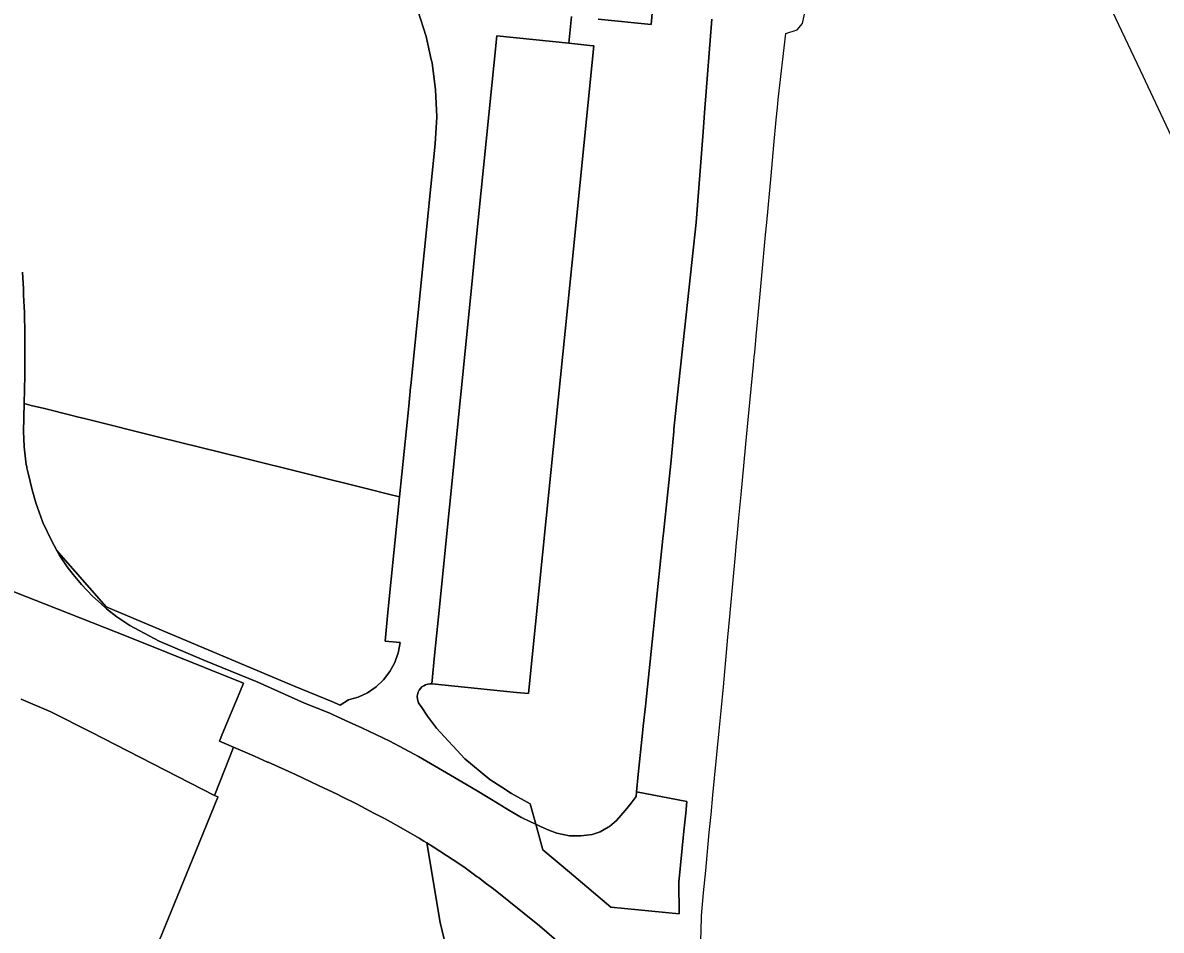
# Model space of a CAD drawing. Extents: x 598968 to 613553, y 4409678 to 4430833.
# Drawn here: x 607262.7 to 607489.1, y 4416909 to 4417089.4 of the extents above; entities that cross this region are included whole.
import ezdxf

# ---------------------------------------------------------------- set-up
doc = ezdxf.new("R2010")
doc.units = 0
for name, color, linetype in [('1', 7, 'Continuous'), ('Sòl Rústic Protegit', 7, 'Continuous'), ('ZONA 2. CARRERS DE CASES. Cases de trast', 7, 'Continuous')]:
    doc.layers.add(name, color=color, linetype=linetype)

msp = doc.modelspace()

# ---------------------------------------------------------------- linework, layer by layer
at = {"layer": '1'}
for points in [[(607397.5194, 4416906.8744), (607397.6915, 4416911.5041), (607397.7066, 4416911.9104), (607398.0766, 4416916.4402), (607398.508, 4416920.9181), (607399.2311, 4416928.4248), (607399.5814, 4416932.0612), (607399.9464, 4416935.8499), (607400.2764, 4416939.2398), (607401.1839, 4416948.6535), (607401.5699, 4416952.6566), (607402.0262, 4416957.3894), (607402.9361, 4416967.3198), (607403.313, 4416971.434), (607404.436, 4416983.689), (607404.666, 4416986.109), (607404.7719, 4416987.2592), (607405.1183, 4416991.0244), (607405.5458, 4416995.6687), (607406.7132, 4417007.785), (607408.0256, 4417021.4082), (607408.1742, 4417022.9975), (607408.2556, 4417023.8682), (607408.5656, 4417027.108), (607409.2804, 4417034.857), (607409.6812, 4417039.2009), (607410.4254, 4417047.2676), (607410.6554, 4417049.7375), (607411.5147, 4417059.0141), (607412.077, 4417065.0836), (607412.5452, 4417070.1372), (607412.7652, 4417072.6171), (607412.9152, 4417074.2072), (607414.465, 4417087.3468), (607416.695, 4417088.0269), (607417.755, 4417089.2869), (607418.7149, 4417093.6168)], [(607478.2, 4417094.3654), (607484.9136, 4417080.0194), (607493.0835, 4417062.6601)], [(607262.6256, 4417039.8621), (607262.7304, 4417037.6034), (607262.8017, 4417036.5855), (607262.8391, 4417035.261), (607262.9979, 4417031.8419), (607263.0595, 4417027.4665), (607263.0647, 4417025.6087), (607263.0709, 4417023.394), (607263.0823, 4417019.3214), (607262.9546, 4417013.7321), (607264.3698, 4417013.3801), (607266.9876, 4417012.729), (607272.4949, 4417011.3598), (607273.5075, 4417011.1082), (607275.1832, 4417010.6916), (607289.7515, 4417007.0699), (607306.4408, 4417002.9208), (607331.516, 4416996.687), (607335.4303, 4416995.7139), (607337.621, 4416995.1692), (607339.4466, 4417013.2515), (607339.8243, 4417016.9945), (607339.8563, 4417017.3092), (607343.8533, 4417056.8992), (607344.7104, 4417065.388), (607344.9995, 4417070.7469), (607344.7942, 4417076.1097), (607344.083, 4417081.468), (607343.9306, 4417082.1419), (607342.8906, 4417086.7401), (607341.2268, 4417091.8829)], [(607341.2268, 4417091.8829), (607342.8906, 4417086.7401), (607343.9306, 4417082.1419), (607344.083, 4417081.468), (607344.7942, 4417076.1097), (607344.9995, 4417070.7469), (607344.7104, 4417065.388), (607343.8533, 4417056.8992), (607339.8563, 4417017.3092), (607339.8243, 4417016.9945), (607339.4466, 4417013.2515), (607337.621, 4416995.1692), (607335.3762, 4416972.9357), (607334.729, 4416966.5251), (607337.7138, 4416966.2238), (607337.3855, 4416964.4162), (607337.3468, 4416964.2033), (607336.6662, 4416962.2658), (607335.689, 4416960.4596), (607334.4396, 4416958.8299), (607332.949, 4416957.4173), (607331.2547, 4416956.257), (607329.3987, 4416955.378), (607328.3656, 4416955.0761), (607327.4276, 4416954.8021), (607325.7956, 4416953.8014), (607324.1345, 4416954.4812), (607316.5397, 4416957.589), (607279.2591, 4416973.3047), (607278.8059, 4416973.8238), (607270.2447, 4416983.6301), (607269.4475, 4416984.5433), (607269.8395, 4416983.8171), (607269.9283, 4416983.682), (607271.5249, 4416981.2525), (607272.7095, 4416979.7272), (607274.3415, 4416977.7786), (607276.5334, 4416975.4607), (607278.2384, 4416973.9152), (607279.2965, 4416972.9561), (607281.4095, 4416971.3175), (607283.9966, 4416969.6367), (607285.7971, 4416968.593), (607289.8044, 4416966.5127), (607298.6593, 4416962.6979), (607309.3991, 4416958.3281), (607318.7204, 4416954.197), (607323.7441, 4416952.1508), (607324.2501, 4416951.9447), (607327.6228, 4416950.3992), (607330.1272, 4416949.2515), (607335.6498, 4416946.6324), (607341.397, 4416943.5842), (607347.7432, 4416939.881), (607353.0821, 4416936.7112), (607357.4061, 4416934.0937), (607359.3304, 4416932.9288), (607361.7466, 4416931.5134), (607363.6586, 4416930.5494), (607364.7027, 4416930.0872), (607363.5828, 4416934.1615), (607359.9098, 4416936.2215), (607357.9368, 4416937.4917), (607355.5505, 4416939.0277), (607350.5693, 4416943.0897), (607344.9565, 4416949.1802), (607343.1568, 4416951.575), (607341.9089, 4416953.5086), (607341.6279, 4416953.8419), (607341.4053, 4416954.2166), (607341.247, 4416954.6228), (607341.1573, 4416955.0494), (607341.1386, 4416955.485), (607341.1914, 4416955.9177), (607341.3144, 4416956.3358), (607341.5041, 4416956.7283), (607341.7555, 4416957.0844), (607342.0618, 4416957.3947), (607342.4147, 4416957.6507), (607342.8047, 4416957.8454), (607343.2213, 4416957.9736), (607343.6534, 4416958.032), (607344.0891, 4416958.0187), (607344.0234, 4416958.0254), (607344.5872, 4416963.6474), (607345.3568, 4416971.3206), (607351.9202, 4417036.7613), (607352.7452, 4417044.9877), (607356.941, 4417086.8212), (607371.2916, 4417085.3721), (607371.8284, 4417090.6869)], [(607371.8284, 4417090.6869), (607371.2916, 4417085.3721), (607376.0385, 4417084.8928), (607376.2661, 4417084.8698), (607371.9242, 4417041.8801), (607371.001, 4417032.739), (607366.7755, 4416990.9024), (607363.2582, 4416956.0781), (607360.8769, 4416956.3192), (607353.1501, 4416957.1014), (607344.0891, 4416958.0187), (607343.6534, 4416958.032), (607343.2213, 4416957.9736), (607342.8047, 4416957.8454), (607342.4147, 4416957.6507), (607342.0618, 4416957.3947), (607341.7555, 4416957.0844), (607341.5041, 4416956.7283), (607341.3144, 4416956.3358), (607341.1914, 4416955.9177), (607341.1386, 4416955.485), (607341.1573, 4416955.0494), (607341.247, 4416954.6228), (607341.4053, 4416954.2166), (607341.6279, 4416953.8419), (607341.9089, 4416953.5086), (607343.1568, 4416951.575), (607344.9565, 4416949.1802), (607350.5693, 4416943.0897), (607355.5505, 4416939.0277), (607357.9368, 4416937.4917), (607359.9098, 4416936.2215), (607363.5828, 4416934.1615), (607364.7027, 4416930.0872), (607365.8048, 4416929.5993), (607367.3409, 4416928.9442), (607368.8886, 4416928.3295), (607371.3986, 4416927.7795), (607373.0614, 4416927.7724), (607373.6985, 4416927.7696), (607375.9485, 4416928.0896), (607377.5385, 4416928.5596), (607379.1213, 4416929.5163), (607379.3585, 4416929.6597), (607380.7984, 4416930.8297), (607382.4705, 4416932.8461), (607383.6813, 4416934.3063), (607384.6968, 4416935.6197), (607384.7785, 4416936.5481), (607384.7208, 4416936.5592), (607385.0833, 4416940.0096), (607385.9472, 4416948.2341), (607386.0897, 4416949.5904), (607386.508, 4416953.5721), (607388.0512, 4416968.2632), (607388.1181, 4416968.8996), (607388.4668, 4416972.2192), (607390.0073, 4416986.8847), (607390.1207, 4416987.9638), (607390.5191, 4416991.7567), (607391.5743, 4417001.8015), (607392.1483, 4417008.1781), (607392.188, 4417008.619), (607392.9267, 4417015.4874), (607396.6078, 4417049.7186), (607397.94, 4417066.8913), (607398.3684, 4417072.4144), (607399.7447, 4417090.1557)], [(607387.9384, 4417092.0753), (607387.6369, 4417089.0904), (607377.0945, 4417090.1551)], [(607377.0945, 4417090.1551), (607387.6369, 4417089.0904), (607387.9384, 4417092.0753)], [(607399.7447, 4417090.1557), (607398.3684, 4417072.4144), (607397.94, 4417066.8913), (607396.6078, 4417049.7186), (607392.9267, 4417015.4874), (607392.188, 4417008.619), (607392.1483, 4417008.1781), (607391.5743, 4417001.8015), (607390.5191, 4416991.7567), (607390.1207, 4416987.9638), (607390.0073, 4416986.8847), (607388.4668, 4416972.2192), (607388.1181, 4416968.8996), (607388.0512, 4416968.2632), (607386.508, 4416953.5721), (607386.0897, 4416949.5904), (607385.9472, 4416948.2341), (607385.0833, 4416940.0096), (607384.7208, 4416936.5592), (607384.7785, 4416936.5481), (607394.7583, 4416934.6299), (607394.5294, 4416932.2732), (607394.1821, 4416928.6979), (607393.1983, 4416918.57), (607393.2448, 4416912.2612), (607379.662, 4416913.6328), (607371.3993, 4416920.5741), (607366.0921, 4416925.0325), (607364.7027, 4416930.0872), (607363.6586, 4416930.5494), (607361.7466, 4416931.5134), (607359.3304, 4416932.9288), (607357.4061, 4416934.0937), (607353.0821, 4416936.7112), (607347.7432, 4416939.881), (607341.397, 4416943.5842), (607335.6498, 4416946.6324), (607330.1272, 4416949.2515), (607327.6228, 4416950.3992), (607324.2501, 4416951.9447), (607323.7441, 4416952.1508), (607318.7204, 4416954.197), (607309.3991, 4416958.3281), (607298.6593, 4416962.6979), (607289.8044, 4416966.5127), (607285.7971, 4416968.593), (607283.9966, 4416969.6367), (607281.4095, 4416971.3175), (607279.2965, 4416972.9561), (607278.2384, 4416973.9152), (607276.5334, 4416975.4607), (607274.3415, 4416977.7786), (607272.7095, 4416979.7272), (607271.5249, 4416981.2525), (607269.9283, 4416983.682), (607269.8395, 4416983.8171), (607269.4475, 4416984.5433), (607268.3886, 4416986.5046), (607266.6796, 4416990.087), (607266.602, 4416990.3028), (607266.5974, 4416990.3138), (607265.276, 4416993.9897), (607264.5196, 4416996.5969), (607263.7146, 4416999.8813), (607263.4981, 4417000.9611), (607263.4458, 4417001.2221), (607263.3761, 4417001.5693), (607262.9415, 4417005.1054), (607262.8729, 4417006.8074), (607262.8234, 4417008.037), (607262.8921, 4417011.0186), (607262.9546, 4417013.7321), (607263.0823, 4417019.3214), (607263.0709, 4417023.394), (607263.0647, 4417025.6087), (607263.0595, 4417027.4665), (607262.9979, 4417031.8419), (607262.8391, 4417035.261), (607262.8017, 4417036.5855), (607262.7304, 4417037.6034), (607262.6256, 4417039.8621)], [(607259.2318, 4416976.9757), (607266.9733, 4416973.9293), (607283.6054, 4416967.3843), (607306.5973, 4416958.1784), (607305.8409, 4416956.3598), (607302.4206, 4416948.1371), (607301.787, 4416946.6136), (607304.5682, 4416945.4252), (607308.7558, 4416943.6359), (607311.3582, 4416942.469), (607311.4613, 4416942.4229), (607316.9303, 4416939.9709), (607321.4912, 4416937.8132), (607325.335, 4416935.9948), (607325.9545, 4416935.7017), (607329.1956, 4416934.1029), (607332.5292, 4416932.3337), (607334.7552, 4416931.1524), (607337.9233, 4416929.3546), (607341.5444, 4416927.2998), (607342.4339, 4416926.7591), (607343.0157, 4416926.4053), (607344.3089, 4416925.6191), (607348.3, 4416923.0106), (607350.4288, 4416921.6193), (607353.0711, 4416919.6566), (607353.2951, 4416919.4902), (607354.9354, 4416918.2719), (607356.289, 4416917.2664), (607365.4789, 4416909.8876), (607369.8486, 4416906.1498)], [(607262.3284, 4416954.9632), (607268.2481, 4416952.4646), (607276.2467, 4416948.3825), (607300.8243, 4416935.8392), (607303.9032, 4416943.7224), (607304.5682, 4416945.4252), (607301.787, 4416946.6136), (607302.4206, 4416948.1371), (607305.8409, 4416956.3598), (607306.5973, 4416958.1784), (607283.6054, 4416967.3843), (607266.9733, 4416973.9293), (607259.2318, 4416976.9757)], [(607351.6689, 4416885.6597), (607345.6689, 4416910.5493), (607343.0157, 4416926.4053), (607342.4339, 4416926.7591), (607341.5444, 4416927.2998), (607337.9233, 4416929.3546), (607334.7552, 4416931.1524), (607332.5292, 4416932.3337), (607329.1956, 4416934.1029), (607325.9545, 4416935.7017), (607325.335, 4416935.9948), (607321.4912, 4416937.8132), (607316.9303, 4416939.9709), (607311.4613, 4416942.4229), (607311.3582, 4416942.469), (607308.7558, 4416943.6359), (607304.5682, 4416945.4252), (607303.9032, 4416943.7224), (607300.8243, 4416935.8392), (607301.4575, 4416935.5162), (607301.4442, 4416935.4837), (607296.335, 4416922.9546), (607289.3373, 4416905.7947)]]:
    msp.add_lwpolyline(points, dxfattribs=at)
for points in [[(607371.2916, 4417085.3721), (607356.941, 4417086.8212), (607352.7452, 4417044.9877), (607351.9202, 4417036.7613), (607345.3568, 4416971.3206), (607344.5872, 4416963.6474), (607344.0234, 4416958.0254), (607344.0891, 4416958.0187), (607353.1501, 4416957.1014), (607360.8769, 4416956.3192), (607363.2582, 4416956.0781), (607366.7755, 4416990.9024), (607371.001, 4417032.739), (607371.9242, 4417041.8801), (607376.2661, 4417084.8698), (607376.0385, 4417084.8928)], [(607337.621, 4416995.1692), (607335.4303, 4416995.7139), (607331.516, 4416996.687), (607306.4408, 4417002.9208), (607289.7515, 4417007.0699), (607275.1832, 4417010.6916), (607273.5075, 4417011.1082), (607272.4949, 4417011.3598), (607266.9876, 4417012.729), (607264.3698, 4417013.3801), (607262.9546, 4417013.7321), (607262.8921, 4417011.0186), (607262.8234, 4417008.037), (607262.8729, 4417006.8074), (607262.9415, 4417005.1054), (607263.3761, 4417001.5693), (607263.4458, 4417001.2221), (607263.4981, 4417000.9611), (607263.7146, 4416999.8813), (607264.5196, 4416996.5969), (607265.276, 4416993.9897), (607266.5974, 4416990.3138), (607266.602, 4416990.3028), (607266.6796, 4416990.087), (607268.3886, 4416986.5046), (607269.4475, 4416984.5433), (607270.2447, 4416983.6301), (607278.8059, 4416973.8238), (607279.2591, 4416973.3047), (607316.5397, 4416957.589), (607324.1345, 4416954.4812), (607325.7956, 4416953.8014), (607327.4276, 4416954.8021), (607328.3656, 4416955.0761), (607329.3987, 4416955.378), (607331.2547, 4416956.257), (607332.949, 4416957.4173), (607334.4396, 4416958.8299), (607335.689, 4416960.4596), (607336.6662, 4416962.2658), (607337.3468, 4416964.2033), (607337.3855, 4416964.4162), (607337.7138, 4416966.2238), (607334.729, 4416966.5251), (607335.3762, 4416972.9357)], [(607364.7027, 4416930.0872), (607366.0921, 4416925.0325), (607371.3993, 4416920.5741), (607379.662, 4416913.6328), (607393.2448, 4416912.2612), (607393.1983, 4416918.57), (607394.1821, 4416928.6979), (607394.5294, 4416932.2732), (607394.7583, 4416934.6299), (607384.7785, 4416936.5481), (607384.6968, 4416935.6197), (607383.6813, 4416934.3063), (607382.4705, 4416932.8461), (607380.7984, 4416930.8297), (607379.3585, 4416929.6597), (607379.1213, 4416929.5163), (607377.5385, 4416928.5596), (607375.9485, 4416928.0896), (607373.6985, 4416927.7696), (607373.0614, 4416927.7724), (607371.3986, 4416927.7795), (607368.8886, 4416928.3295), (607367.3409, 4416928.9442), (607365.8048, 4416929.5993)]]:
    msp.add_lwpolyline(points, close=True, dxfattribs=at)
at = {"layer": 'Sòl Rústic Protegit'}
msp.add_lwpolyline([(607289.3373, 4416905.7947), (607296.335, 4416922.9546), (607301.4442, 4416935.4837), (607301.4575, 4416935.5162), (607300.8243, 4416935.8392), (607276.2467, 4416948.3825), (607268.2481, 4416952.4646), (607262.3284, 4416954.9632)], dxfattribs=at)
at = {"layer": 'ZONA 2. CARRERS DE CASES. Cases de trast'}
msp.add_lwpolyline([(607369.8486, 4416906.1498), (607365.4789, 4416909.8876), (607356.289, 4416917.2664), (607354.9354, 4416918.2719), (607353.2951, 4416919.4902), (607353.0711, 4416919.6566), (607350.4288, 4416921.6193), (607348.3, 4416923.0106), (607344.3089, 4416925.6191), (607343.0157, 4416926.4053), (607345.6689, 4416910.5493), (607351.6689, 4416885.6597)], dxfattribs=at)

doc.saveas('drawing.dxf')
